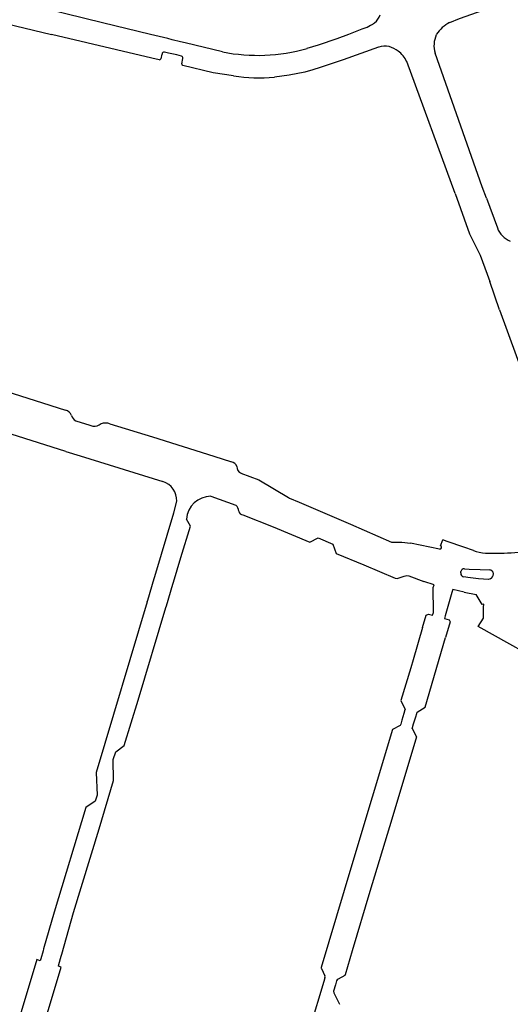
# Model space of a CAD drawing. Extents: x 148869 to 161638, y 453607 to 469810.
# Tile 910 of 1056: x 159121.2 to 159122.59, y 459853.05 to 459855.86. Entities that reach past the tile are written whole.
import ezdxf

# ---------------------------------------------------------------- set-up
doc = ezdxf.new("R2010")
doc.units = 0
doc.layers.add('LKI_V01_KANTRIJWEG', color=252, linetype='CONTINUOUS')

msp = doc.modelspace()

# ---------------------------------------------------------------- linework, layer by layer
at = {"layer": 'LKI_V01_KANTRIJWEG'}
for p, q in [((159120.9831, 459855.8929), (159121.2861, 459855.8195)), ((159120.9831, 459855.8929), (159121.2861, 459855.8195)), ((159122.1757, 459855.8369), (159122.1328, 459855.8195)), ((159122.1757, 459855.8369), (159122.1328, 459855.8195)), ((159121.6181, 459855.8075), (159121.5682, 459855.8195)), ((159121.6181, 459855.8075), (159121.5682, 459855.8195)), ((159121.6303, 459855.8045), (159121.6181, 459855.8075)), ((159121.6303, 459855.8045), (159121.6181, 459855.8075)), ((159121.6539, 459855.7988), (159121.6303, 459855.8045)), ((159121.6539, 459855.7988), (159121.6303, 459855.8045)), ((159122.3836, 459855.8195), (159122.3831, 459855.8183)), ((159122.3836, 459855.8195), (159122.3831, 459855.8183)), ((159121.6671, 459855.7957), (159121.6539, 459855.7988)), ((159121.6671, 459855.7957), (159121.6539, 459855.7988)), ((159121.7742, 459855.7696), (159121.6671, 459855.7957)), ((159121.7742, 459855.7696), (159121.6671, 459855.7957)), ((159122.2191, 459855.7833), (159122.1179, 459855.7467)), ((159122.2191, 459855.7833), (159122.1179, 459855.7467)), ((159121.6014, 459855.7631), (159121.5983, 459855.7494)), ((159121.6014, 459855.7631), (159121.5983, 459855.7494)), ((159121.6203, 459855.7663), (159121.6086, 459855.769)), ((159121.6203, 459855.7663), (159121.6086, 459855.769)), ((159121.6433, 459855.7609), (159121.6203, 459855.7663)), ((159121.6433, 459855.7609), (159121.6203, 459855.7663)), ((159121.6567, 459855.7578), (159121.6433, 459855.7609)), ((159121.6567, 459855.7578), (159121.6433, 459855.7609)), ((159121.6579, 459855.7359), (159121.6609, 459855.7513)), ((159121.6579, 459855.7359), (159121.6609, 459855.7513)), ((159122.1179, 459855.7467), (159122.0668, 459855.7296)), ((159122.1179, 459855.7467), (159122.0668, 459855.7296)), ((159122.5145, 459855.3844), (159122.38, 459855.766)), ((159122.5145, 459855.3844), (159122.38, 459855.766)), ((159122.4371, 459855.3656), (159122.2992, 459855.7421)), ((159122.4371, 459855.3656), (159122.2992, 459855.7421)), ((159122.5262, 459855.3518), (159122.5145, 459855.3844)), ((159122.5262, 459855.3518), (159122.5145, 459855.3844)), ((159122.5262, 459855.3518), (159122.5576, 459855.2673)), ((159122.5262, 459855.3518), (159122.5576, 459855.2673)), ((159122.5287, 459855.1352), (159122.5362, 459855.114)), ((159122.5287, 459855.1352), (159122.5362, 459855.114)), ((159122.5639, 459855.0337), (159122.5362, 459855.114)), ((159122.5639, 459855.0337), (159122.5362, 459855.114)), ((159122.5639, 459855.0337), (159122.7711, 459854.4613)), ((159122.5639, 459855.0337), (159122.7711, 459854.4613)), ((159121.0325, 459854.8399), (159121.3267, 459854.7477)), ((159121.0325, 459854.8399), (159121.3267, 459854.7477)), ((159121.3276, 459854.6296), (159121.0464, 459854.7174)), ((159121.3276, 459854.6296), (159121.0464, 459854.7174)), ((159121.3553, 459854.7165), (159121.3959, 459854.704)), ((159121.3553, 459854.7165), (159121.3959, 459854.704)), ((159121.3959, 459854.704), (159121.4041, 459854.7014)), ((159121.3959, 459854.704), (159121.4041, 459854.7014)), ((159121.3276, 459854.6296), (159121.3684, 459854.6169)), ((159121.3276, 459854.6296), (159121.3684, 459854.6169)), ((159121.3684, 459854.6169), (159121.604, 459854.5434)), ((159121.3684, 459854.6169), (159121.604, 459854.5434)), ((159121.8266, 459854.5675), (159121.8776, 459854.5485)), ((159121.8266, 459854.5675), (159121.8776, 459854.5485)), ((159121.7407, 459854.5015), (159121.812, 459854.4764)), ((159121.7407, 459854.5015), (159121.812, 459854.4764)), ((159121.9653, 459854.4959), (159121.9929, 459854.4845)), ((159121.9653, 459854.4959), (159121.9929, 459854.4845)), ((159122.0226, 459854.3707), (159122.0464, 459854.3827)), ((159122.0226, 459854.3707), (159122.0464, 459854.3827)), ((159122.0464, 459854.3827), (159122.0882, 459854.3648)), ((159122.0464, 459854.3827), (159122.0882, 459854.3648)), ((159122.3951, 459854.3603), (159122.4023, 459854.3774)), ((159122.3951, 459854.3603), (159122.4023, 459854.3774)), ((159122.0882, 459854.3648), (159122.0981, 459854.3385)), ((159122.0882, 459854.3648), (159122.0981, 459854.3385)), ((159122.3928, 459854.3509), (159122.31, 459854.3675)), ((159122.3928, 459854.3509), (159122.31, 459854.3675)), ((159122.0981, 459854.3385), (159122.1766, 459854.3056)), ((159122.0981, 459854.3385), (159122.1766, 459854.3056)), ((159122.5235, 459854.3396), (159122.5665, 459854.3392)), ((159122.5235, 459854.3396), (159122.5665, 459854.3392)), ((159122.4533, 459854.2826), (159122.4537, 459854.2869)), ((159122.4533, 459854.2826), (159122.4537, 459854.2869)), ((159122.4638, 459854.2948), (159122.4775, 459854.2936)), ((159122.4638, 459854.2948), (159122.4775, 459854.2936)), ((159122.4775, 459854.2936), (159122.5088, 459854.2924)), ((159122.4775, 459854.2936), (159122.5088, 459854.2924)), ((159122.5088, 459854.2924), (159122.5346, 459854.2912)), ((159122.5088, 459854.2924), (159122.5346, 459854.2912)), ((159121.5608, 459854.2053), (159121.5794, 459854.2673)), ((159121.5608, 459854.2053), (159121.5794, 459854.2673)), ((159121.5794, 459854.2673), (159121.581, 459854.2726)), ((159121.5794, 459854.2673), (159121.581, 459854.2726)), ((159121.6326, 459854.2512), (159121.6342, 459854.2566)), ((159121.6326, 459854.2512), (159121.6342, 459854.2566)), ((159122.3054, 459854.2743), (159122.3483, 459854.2584)), ((159122.3054, 459854.2743), (159122.3483, 459854.2584)), ((159122.3773, 459854.2489), (159122.3483, 459854.2584)), ((159122.3773, 459854.2489), (159122.3483, 459854.2584)), ((159122.473, 459854.2698), (159122.4619, 459854.2716)), ((159122.473, 459854.2698), (159122.4619, 459854.2716)), ((159122.5036, 459854.2657), (159122.473, 459854.2698)), ((159122.5036, 459854.2657), (159122.473, 459854.2698)), ((159121.614, 459854.1892), (159121.6326, 459854.2512)), ((159121.614, 459854.1892), (159121.6326, 459854.2512)), ((159122.3748, 459854.2416), (159122.3773, 459854.2489)), ((159122.3748, 459854.2416), (159122.3773, 459854.2489)), ((159122.3753, 459854.1694), (159122.3748, 459854.2416)), ((159122.3753, 459854.1694), (159122.3748, 459854.2416)), ((159122.4306, 459854.2354), (159122.428, 459854.227)), ((159122.4306, 459854.2354), (159122.428, 459854.227)), ((159122.4626, 459854.2281), (159122.4306, 459854.2354)), ((159122.4626, 459854.2281), (159122.4306, 459854.2354)), ((159121.5593, 459854.2003), (159121.5608, 459854.2053)), ((159121.5593, 459854.2003), (159121.5608, 459854.2053)), ((159122.428, 459854.227), (159122.4091, 459854.1599)), ((159122.428, 459854.227), (159122.4091, 459854.1599)), ((159122.4626, 459854.2281), (159122.497, 459854.2208)), ((159122.4626, 459854.2281), (159122.497, 459854.2208)), ((159121.6125, 459854.1842), (159121.614, 459854.1892)), ((159121.6125, 459854.1842), (159121.614, 459854.1892)), ((159122.5181, 459854.1536), (159122.5183, 459854.1852)), ((159122.5181, 459854.1536), (159122.5183, 459854.1852)), ((159122.5183, 459854.1852), (159122.5187, 459854.1933)), ((159122.5183, 459854.1852), (159122.5187, 459854.1933)), ((159122.3728, 459854.1622), (159122.3753, 459854.1694)), ((159122.3728, 459854.1622), (159122.3753, 459854.1694)), ((159122.4091, 459854.1599), (159122.4072, 459854.1527)), ((159122.4091, 459854.1599), (159122.4072, 459854.1527)), ((159122.3443, 459854.1266), (159122.3175, 459854.0346)), ((159122.3443, 459854.1266), (159122.3175, 459854.0346)), ((159122.3175, 459854.0346), (159122.3106, 459854.0118)), ((159122.3175, 459854.0346), (159122.3106, 459854.0118)), ((159122.2942, 459853.8918), (159122.2911, 459853.8814)), ((159122.2942, 459853.8918), (159122.2911, 459853.8814)), ((159122.2946, 459853.8932), (159122.2942, 459853.8918)), ((159122.2946, 459853.8932), (159122.2942, 459853.8918)), ((159122.2911, 459853.8814), (159122.2854, 459853.8625)), ((159122.2911, 459853.8814), (159122.2854, 459853.8625)), ((159122.3188, 459853.8524), (159122.3249, 459853.8717)), ((159122.3188, 459853.8524), (159122.3249, 459853.8717)), ((159122.3249, 459853.8717), (159122.3279, 459853.8813)), ((159122.3249, 459853.8717), (159122.3279, 459853.8813)), ((159122.3279, 459853.8813), (159122.3292, 459853.8854)), ((159122.3279, 459853.8813), (159122.3292, 459853.8854)), ((159122.2819, 459853.8511), (159122.2808, 459853.8474)), ((159122.2819, 459853.8511), (159122.2808, 459853.8474)), ((159122.2854, 459853.8625), (159122.2819, 459853.8511)), ((159122.2854, 459853.8625), (159122.2819, 459853.8511)), ((159122.3145, 459853.8387), (159122.3154, 459853.8414)), ((159122.3145, 459853.8387), (159122.3154, 459853.8414)), ((159122.3154, 459853.8414), (159122.3188, 459853.8524)), ((159122.3154, 459853.8414), (159122.3188, 459853.8524)), ((159122.2562, 459853.58), (159122.1939, 459853.3738)), ((159122.2562, 459853.58), (159122.1939, 459853.3738)), ((159121.2625, 459853.2046), (159121.2559, 459853.1814)), ((159121.2625, 459853.2046), (159121.2559, 459853.1814)), ((159121.264, 459853.2098), (159121.2625, 459853.2046)), ((159121.264, 459853.2098), (159121.2625, 459853.2046)), ((159121.3074, 459853.1654), (159121.314, 459853.189)), ((159121.3074, 459853.1654), (159121.314, 459853.189)), ((159121.314, 459853.189), (159121.3155, 459853.1944)), ((159121.314, 459853.189), (159121.3155, 459853.1944)), ((159121.2559, 459853.1814), (159121.2544, 459853.176)), ((159121.2559, 459853.1814), (159121.2544, 459853.176)), ((159121.306, 459853.1602), (159121.3074, 459853.1654)), ((159121.306, 459853.1602), (159121.3074, 459853.1654)), ((159122.0558, 459853.1539), (159122.0655, 459853.1335)), ((159122.0558, 459853.1539), (159122.0655, 459853.1335)), ((159122.1223, 459853.1342), (159122.1032, 459853.1232)), ((159122.1223, 459853.1342), (159122.1032, 459853.1232)), ((159122.0629, 459853.1166), (159122.0198, 459852.9743)), ((159122.0629, 459853.1166), (159122.0198, 459852.9743)), ((159122.066, 459853.127), (159122.0629, 459853.1166)), ((159122.066, 459853.127), (159122.0629, 459853.1166)), ((159122.0992, 459853.1184), (159122.0959, 459853.1074)), ((159122.0992, 459853.1184), (159122.0959, 459853.1074))]:
    msp.add_line(p, q, dxfattribs=at)
for points in [[(159122.4216, 459855.8535), (159122.4497, 459855.8651), (159122.6624, 459855.9413), (159123.0242, 459856.0719)], [(159122.4216, 459855.8535), (159122.4497, 459855.8651), (159122.6624, 459855.9413), (159123.0242, 459856.0719)], [(159121.5682, 459855.8195), (159121.4317, 459855.8525), (159121.2186, 459855.9049), (159120.9831, 459855.9601)], [(159121.5682, 459855.8195), (159121.4317, 459855.8525), (159121.2186, 459855.9049), (159120.9831, 459855.9601)], [(159121.5935, 459855.7474), (159121.5724, 459855.7514), (159121.2861, 459855.8195)], [(159121.5935, 459855.7474), (159121.5724, 459855.7514), (159121.2861, 459855.8195)], [(159122.1328, 459855.8195), (159122.0996, 459855.807), (159122.0462, 459855.7884), (159122.0148, 459855.7792)], [(159122.1328, 459855.8195), (159122.0996, 459855.807), (159122.0462, 459855.7884), (159122.0148, 459855.7792)], [(159121.8057, 459855.7009), (159121.7474, 459855.71), (159121.6609, 459855.7311)], [(159121.8057, 459855.7009), (159121.7474, 459855.71), (159121.6609, 459855.7311)], [(159122.0317, 459855.7189), (159122.0086, 459855.7122), (159121.9644, 459855.7034), (159121.9218, 459855.6978)], [(159122.0317, 459855.7189), (159122.0086, 459855.7122), (159121.9644, 459855.7034), (159121.9218, 459855.6978)], [(159122.0668, 459855.7296), (159122.0528, 459855.7249), (159122.0317, 459855.7189)], [(159122.0668, 459855.7296), (159122.0528, 459855.7249), (159122.0317, 459855.7189)], [(159122.4371, 459855.3656), (159122.4777, 459855.2509), (159122.5087, 459855.1894), (159122.5287, 459855.1352)], [(159122.4371, 459855.3656), (159122.4777, 459855.2509), (159122.5087, 459855.1894), (159122.5287, 459855.1352)], [(159121.4526, 459854.7079), (159121.574, 459854.6714), (159121.7489, 459854.6163), (159121.7994, 459854.5995)], [(159121.4526, 459854.7079), (159121.574, 459854.6714), (159121.7489, 459854.6163), (159121.7994, 459854.5995)], [(159121.8776, 459854.5485), (159121.962, 459854.4979), (159121.9653, 459854.4959)], [(159121.8776, 459854.5485), (159121.962, 459854.4979), (159121.9653, 459854.4959)], [(159121.581, 459854.2726), (159121.6351, 459854.4544), (159121.6436, 459854.4875)], [(159121.581, 459854.2726), (159121.6351, 459854.4544), (159121.6436, 459854.4875)], [(159121.9929, 459854.4845), (159122.0391, 459854.4652), (159122.1388, 459854.4224), (159122.256, 459854.3707), (159122.2849, 459854.3708), (159122.31, 459854.3675)], [(159121.9929, 459854.4845), (159122.0391, 459854.4652), (159122.1388, 459854.4224), (159122.256, 459854.3707), (159122.2849, 459854.3708), (159122.31, 459854.3675)], [(159121.6342, 459854.2566), (159121.6554, 459854.3273), (159121.6829, 459854.4162), (159121.6713, 459854.4364)], [(159121.6342, 459854.2566), (159121.6554, 459854.3273), (159121.6829, 459854.4162), (159121.6713, 459854.4364)], [(159121.8321, 459854.4483), (159121.9184, 459854.4147), (159122.0226, 459854.3707)], [(159121.8321, 459854.4483), (159121.9184, 459854.4147), (159122.0226, 459854.3707)], [(159122.4891, 459854.3471), (159122.4621, 459854.3564), (159122.4142, 459854.3728), (159122.4023, 459854.3774)], [(159122.4891, 459854.3471), (159122.4621, 459854.3564), (159122.4142, 459854.3728), (159122.4023, 459854.3774)], [(159122.1766, 459854.3056), (159122.2659, 459854.2681), (159122.2719, 459854.2667), (159122.292, 459854.2735), (159122.2993, 459854.2753), (159122.3054, 459854.2743)], [(159122.1766, 459854.3056), (159122.2659, 459854.2681), (159122.2719, 459854.2667), (159122.292, 459854.2735), (159122.2993, 459854.2753), (159122.3054, 459854.2743)], [(159122.5367, 459854.2657), (159122.5326, 459854.2645), (159122.5036, 459854.2657)], [(159122.5367, 459854.2657), (159122.5326, 459854.2645), (159122.5036, 459854.2657)], [(159121.5593, 459854.2003), (159121.4135, 459853.7129), (159121.4162, 459853.6485), (159121.4109, 459853.6314)], [(159121.5593, 459854.2003), (159121.4135, 459853.7129), (159121.4162, 459853.6485), (159121.4109, 459853.6314)], [(159122.5187, 459854.1933), (159122.5139, 459854.193), (159122.497, 459854.2208)], [(159122.5187, 459854.1933), (159122.5139, 459854.193), (159122.497, 459854.2208)], [(159121.4694, 459853.7727), (159121.4937, 459853.7901), (159121.533, 459853.9195), (159121.6125, 459854.1842)], [(159121.4694, 459853.7727), (159121.4937, 459853.7901), (159121.533, 459853.9195), (159121.6125, 459854.1842)], [(159122.3443, 459854.1266), (159122.3548, 459854.1618), (159122.3612, 459854.1651), (159122.3728, 459854.1622)], [(159122.3443, 459854.1266), (159122.3548, 459854.1618), (159122.3612, 459854.1651), (159122.3728, 459854.1622)], [(159122.4072, 459854.1527), (159122.4203, 459854.1488), (159122.4228, 459854.1432), (159122.4093, 459854.0989)], [(159122.4072, 459854.1527), (159122.4203, 459854.1488), (159122.4228, 459854.1432), (159122.4093, 459854.0989)], [(159122.9543, 459853.8971), (159122.9455, 459853.8827), (159122.5028, 459854.13), (159122.5181, 459854.1536)], [(159122.9543, 459853.8971), (159122.9455, 459853.8827), (159122.5028, 459854.13), (159122.5181, 459854.1536)], [(159122.3292, 459853.8854), (159122.3516, 459853.8993), (159122.4093, 459854.0989)], [(159122.3292, 459853.8854), (159122.3516, 459853.8993), (159122.4093, 459854.0989)], [(159122.3106, 459854.0118), (159122.2825, 459853.9188), (159122.2946, 459853.8932)], [(159122.3106, 459854.0118), (159122.2825, 459853.9188), (159122.2946, 459853.8932)], [(159122.2808, 459853.8474), (159122.2588, 459853.8364), (159122.1426, 459853.4496), (159122.0556, 459853.1564)], [(159122.2808, 459853.8474), (159122.2588, 459853.8364), (159122.1426, 459853.4496), (159122.0556, 459853.1564)], [(159122.3145, 459853.8387), (159122.3267, 459853.8152), (159122.2562, 459853.58)], [(159122.3145, 459853.8387), (159122.3267, 459853.8152), (159122.2562, 459853.58)], [(159121.3155, 459853.1944), (159121.3491, 459853.3139), (159121.4221, 459853.5521), (159121.4635, 459853.6909), (159121.4619, 459853.7505), (159121.4694, 459853.7727)], [(159121.3155, 459853.1944), (159121.3491, 459853.3139), (159121.4221, 459853.5521), (159121.4635, 459853.6909), (159121.4619, 459853.7505), (159121.4694, 459853.7727)], [(159121.4109, 459853.6314), (159121.3839, 459853.613), (159121.2937, 459853.3151), (159121.264, 459853.2098)], [(159121.4109, 459853.6314), (159121.3839, 459853.613), (159121.2937, 459853.3151), (159121.264, 459853.2098)], [(159122.1939, 459853.3738), (159122.1435, 459853.2045), (159122.1239, 459853.1362)], [(159122.1939, 459853.3738), (159122.1435, 459853.2045), (159122.1239, 459853.1362)], [(159121.2544, 459853.176), (159121.2448, 459853.1794), (159121.1661, 459852.9164), (159121.074, 459852.6122), (159120.9831, 459852.3086)], [(159121.2544, 459853.176), (159121.2448, 459853.1794), (159121.1661, 459852.9164), (159121.074, 459852.6122), (159120.9831, 459852.3086)], [(159121.0273, 459852.2061), (159121.2811, 459853.0466), (159121.3141, 459853.1574), (159121.306, 459853.1602)], [(159121.0273, 459852.2061), (159121.2811, 459853.0466), (159121.3141, 459853.1574), (159121.306, 459853.1602)], [(159122.0959, 459853.1074), (159122.0906, 459853.0892), (159122.0913, 459853.0842), (159122.1072, 459853.0518)], [(159122.0959, 459853.1074), (159122.0906, 459853.0892), (159122.0913, 459853.0842), (159122.1072, 459853.0518)]]:
    msp.add_lwpolyline(points, dxfattribs=at)
for centre, radius, start, end in [((159122.1758, 459855.8924), 0.0506, 308.8647, 340.5946), ((159122.1758, 459855.8924), 0.0506, 308.8647, 340.5946), ((159122.1535, 459855.9174), 0.0835, 285.3639, 300.6954), ((159122.1535, 459855.9174), 0.0835, 285.3639, 300.6954), ((159122.1517, 459855.927), 0.0928, 298.6457, 307.0525), ((159122.1517, 459855.927), 0.0928, 298.6457, 307.0525), ((159122.467, 459855.7647), 0.0998, 117.0974, 146.4407), ((159122.467, 459855.7647), 0.0998, 117.0974, 146.4407), ((159122.4524, 459855.7879), 0.0756, 156.3696, 196.9116), ((159122.4524, 459855.7879), 0.0756, 156.3696, 196.9116), ((159121.8746, 459856.2772), 0.5174, 258.8057, 285.7245), ((159121.8746, 459856.2772), 0.5174, 258.8057, 285.7245), ((159122.2369, 459855.729), 0.0571, 77.8143, 108.1042), ((159122.2369, 459855.729), 0.0571, 77.8143, 108.1042), ((159122.2211, 459855.6976), 0.0916, 54.1161, 72.2749), ((159122.2211, 459855.6976), 0.0916, 54.1161, 72.2749), ((159121.5947, 459855.7512), 0.00398, 252.4178, 334.3254), ((159121.5947, 459855.7512), 0.00398, 252.4178, 334.3254), ((159121.6074, 459855.7631), 0.00597, 78.2543, 180.4721), ((159121.6074, 459855.7631), 0.00597, 78.2543, 180.4721), ((159121.6555, 459855.7524), 0.00552, 348.0341, 77.2144), ((159121.6555, 459855.7524), 0.00552, 348.0341, 77.2144), ((159122.2269, 459855.7075), 0.0802, 25.6031, 53.3634), ((159122.2269, 459855.7075), 0.0802, 25.6031, 53.3634), ((159121.6616, 459855.7349), 0.00385, 165.8089, 259.4777), ((159121.6616, 459855.7349), 0.00385, 165.8089, 259.4777), ((159121.8766, 459856.1804), 0.4847, 261.5896, 275.3514), ((159121.8766, 459856.1804), 0.4847, 261.5896, 275.3514), ((159122.6166, 459855.2886), 0.0627, 199.8502, 249.284), ((159122.6166, 459855.2886), 0.0627, 199.8502, 249.284), ((159121.319, 459854.7228), 0.026, 21.533, 72.8501), ((159121.319, 459854.7228), 0.026, 21.533, 72.8501), ((159121.3727, 459854.7423), 0.0311, 198.5363, 236.0064), ((159121.3727, 459854.7423), 0.0311, 198.5363, 236.0064), ((159121.4063, 459854.7365), 0.0351, 266.3653, 307.8198), ((159121.4063, 459854.7365), 0.0351, 266.3653, 307.8198), ((159121.4392, 459854.6765), 0.0341, 66.8975, 109.3476), ((159121.4392, 459854.6765), 0.0341, 66.8975, 109.3476), ((159121.795, 459854.5783), 0.0216, 21.5409, 78.1471), ((159121.795, 459854.5783), 0.0216, 21.5409, 78.1471), ((159121.8344, 459854.5852), 0.0193, 176.8785, 246.333), ((159121.8344, 459854.5852), 0.0193, 176.8785, 246.333), ((159121.5866, 459854.4891), 0.057, 358.3835, 72.2679), ((159121.5866, 459854.4891), 0.057, 358.3835, 72.2679), ((159121.7412, 459854.4314), 0.0701, 90.427, 175.8762), ((159121.7412, 459854.4314), 0.0701, 90.427, 175.8762), ((159121.7938, 459854.4562), 0.0272, 6.5742, 47.9429), ((159121.7938, 459854.4562), 0.0272, 6.5742, 47.9429), ((159121.832, 459854.4595), 0.0112, 180.9532, 270.4323), ((159121.832, 459854.4595), 0.0112, 180.9532, 270.4323), ((159122.3937, 459854.3556), 0.00487, 259.1886, 72.9675), ((159122.3937, 459854.3556), 0.00487, 259.1886, 72.9675), ((159122.5379, 459854.488), 0.1492, 250.8945, 264.464), ((159122.5379, 459854.488), 0.1492, 250.8945, 264.464), ((159122.5544, 459855.0583), 0.7192, 270.9631, 283.8505), ((159122.5544, 459855.0583), 0.7192, 270.9631, 283.8505), ((159122.4629, 459854.2855), 0.00927, 84.3127, 171.2955), ((159122.4629, 459854.2855), 0.00927, 84.3127, 171.2955), ((159122.5341, 459854.2788), 0.0125, 7.8592, 87.8479), ((159122.5341, 459854.2788), 0.0125, 7.8592, 87.8479), ((159122.4631, 459854.2814), 0.00988, 172.7789, 262.7335), ((159122.4631, 459854.2814), 0.00988, 172.7789, 262.7335), ((159122.5305, 459854.2804), 0.016, 292.8968, 0.2082), ((159122.5305, 459854.2804), 0.016, 292.8968, 0.2082), ((159122.0589, 459853.1554), 0.00352, 163.7109, 205.4368), ((159122.0589, 459853.1554), 0.00352, 163.7109, 205.4368), ((159122.0576, 459853.1296), 0.00887, 343.0004, 25.9998), ((159122.0576, 459853.1296), 0.00887, 343.0004, 25.9998), ((159122.1205, 459853.1372), 0.00354, 300.1581, 343.7478), ((159122.1205, 459853.1372), 0.00354, 300.1581, 343.7478), ((159122.1077, 459853.1154), 0.00901, 119.8718, 160.3996), ((159122.1077, 459853.1154), 0.00901, 119.8718, 160.3996)]:
    msp.add_arc(centre, radius, start, end, dxfattribs=at)

doc.saveas('drawing.dxf')
